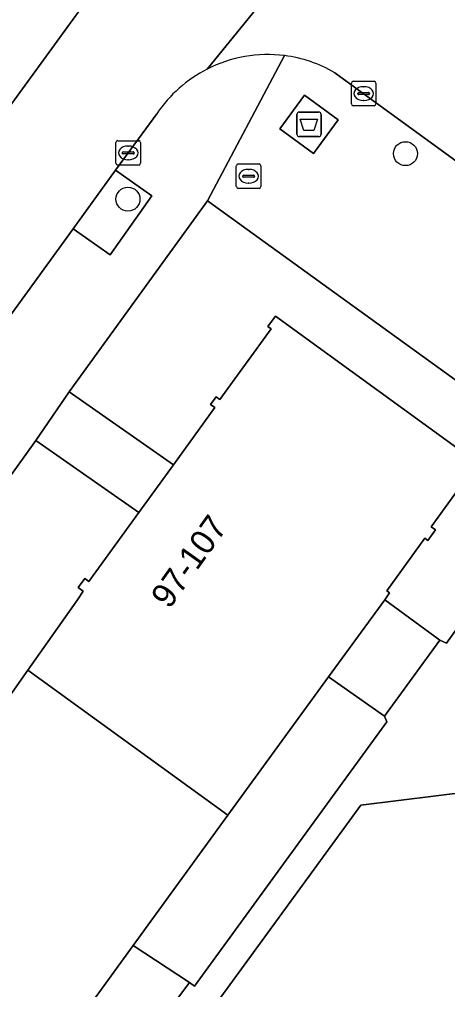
# Model space of a CAD drawing. Extents: x 160102 to 160934, y 382045 to 382923.
# Drawn here: x 160370.85 to 160388.34, y 382484.07 to 382523.71 of the extents above; entities that cross this region are included whole.
import ezdxf

# ---------------------------------------------------------------- set-up
doc = ezdxf.new("R2010")
doc.units = 0
for name, color, linetype in [('IMGEO_Afval_apart_plaats', 7, 'Continuous'), ('IMGEO_Boom', 7, 'Continuous'), ('IMGEO_Brandkraan', 7, 'Continuous'), ('IMGEO_Groenvoorziening', 7, 'Continuous'), ('IMGEO_Kolk', 7, 'Continuous'), ('IMGEO_Pand', 7, 'Continuous'), ('IMGEO_Pand_nummerreeks', 7, 'Continuous'), ('IMGEO_Parkeervlak_open', 7, 'Continuous'), ('IMGEO_Rijbaan_lokaal_open', 7, 'Continuous'), ('IMGEO_Voetpad_gesloten', 7, 'Continuous'), ('IMGEO_Voetpad_op_trap', 7, 'Continuous'), ('IMGEO_Voetpad_open', 7, 'Continuous')]:
    doc.layers.add(name, color=color, linetype=linetype)

msp = doc.modelspace()

# ---------------------------------------------------------------- linework, layer by layer
at = {"layer": 'IMGEO_Afval_apart_plaats'}
for p, q in [((160382.181, 382519.026), (160382.181, 382519.826)), ((160382.181, 382519.826), (160382.181, 382519.026)), ((160382.281, 382519.926), (160383.071, 382519.926)), ((160383.071, 382519.926), (160382.281, 382519.926)), ((160383.171, 382519.826), (160383.171, 382519.026)), ((160383.171, 382519.026), (160383.171, 382519.826)), ((160383.071, 382518.926), (160382.281, 382518.926)), ((160382.281, 382518.926), (160383.071, 382518.926))]:
    msp.add_line(p, q, dxfattribs=at)
msp.add_lwpolyline([(160382.324, 382519.64), (160383.028, 382519.64), (160382.879, 382519.17), (160382.473, 382519.17), (160382.324, 382519.64)], dxfattribs=at)
for centre, start, end in [((160382.281, 382519.826), 90, 180), ((160382.281, 382519.826), 90, 180), ((160383.071, 382519.826), 0, 90), ((160383.071, 382519.826), 360, 90), ((160382.281, 382519.026), 180, 270), ((160382.281, 382519.026), 180, 270), ((160383.071, 382519.026), 270, 0), ((160383.071, 382519.026), 270, 0)]:
    msp.add_arc(centre, 0.1, start, end, dxfattribs=at)
at = {"layer": 'IMGEO_Boom'}
for centre in [(160386.616, 382518.228), (160375.287, 382516.368)]:
    msp.add_circle(centre, 0.489, dxfattribs=at)
at = {"layer": 'IMGEO_Brandkraan'}
for p, q in [((160379.711, 382516.88), (160379.711, 382517.732)), ((160379.786, 382517.806), (160380.638, 382517.806)), ((160380.199, 382517.586), (160380.224, 382517.586)), ((160380.712, 382517.732), (160380.712, 382516.88)), ((160379.97, 382517.3), (160379.97, 382517.312)), ((160380.408, 382517.263), (160380.01, 382517.263)), ((160380.013, 382517.349), (160380.411, 382517.349)), ((160380.454, 382517.312), (160380.454, 382517.3)), ((160380.638, 382516.806), (160379.786, 382516.806)), ((160380.222, 382517.026), (160380.197, 382517.026))]:
    msp.add_line(p, q, dxfattribs=at)
for points in [[(160379.711, 382516.88), (160379.711, 382517.732)], [(160379.786, 382517.806), (160380.638, 382517.806)], [(160380.712, 382517.732), (160380.712, 382516.88)], [(160380.638, 382516.806), (160379.786, 382516.806)]]:
    msp.add_lwpolyline(points, dxfattribs=at)
for centre, radius, start, end in [((160379.788, 382517.73), 0.0765, 91.552, 178.448), ((160379.788, 382517.73), 0.0765, 91.552, 178.448), ((160380.636, 382517.73), 0.0765, 1.552, 88.448), ((160380.636, 382517.73), 0.0765, 1.552, 88.448), ((160380.01, 382517.309), 0.0403, 85.8775, 175.7526), ((160380.007, 382517.299), 0.0366, 178.938, 274.7102), ((160380.411, 382517.306), 0.043, 264.8664, 352.4533), ((160380.415, 382517.311), 0.0386, 1.7309, 96.639), ((160379.788, 382516.882), 0.0765, 181.552, 268.448), ((160379.788, 382516.882), 0.0765, 181.552, 268.448), ((160380.636, 382516.882), 0.0765, 271.552, 358.448), ((160380.636, 382516.882), 0.0765, 271.552, 358.448)]:
    msp.add_arc(centre, radius, start, end, dxfattribs=at)
for centre, major_axis, ratio, start_param, end_param in [((160380.198, 382517.306), (-0.387, 0.002), 0.722429, 4.712389, 7.853982), ((160380.223, 382517.306), (-0.39, 0.002), 0.717154, 1.570796, 4.712389)]:
    msp.add_ellipse(centre, major_axis=major_axis, ratio=ratio, start_param=start_param, end_param=end_param, dxfattribs=at)
at = {"layer": 'IMGEO_Groenvoorziening'}
for points in [[(160373.047, 382515.156), (160374.556, 382514.091), (160376.263, 382516.508), (160374.784, 382517.552)], [(160378.529, 382516.304), (160372.89, 382508.501), (160377.142, 382505.512), (160378.835, 382507.848), (160378.658, 382507.977), (160378.888, 382508.293), (160379.039, 382508.183), (160381.132, 382511.071), (160381.003, 382511.165), (160381.306, 382511.582), (160389.712, 382505.489), (160389.423, 382505.089), (160389.277, 382505.195), (160387.669, 382502.976), (160387.838, 382502.854), (160387.527, 382502.425), (160387.408, 382502.511), (160385.851, 382500.363), (160385.969, 382500.277), (160385.768, 382500), (160388.019, 382498.346), (160388.289, 382498.227), (160389.561, 382500), (160393.498, 382505.486)], [(160373.22, 382500), (160373.462, 382500.344), (160373.257, 382500.494), (160373.527, 382500.867), (160373.69, 382500.75), (160375.725, 382503.558), (160371.52, 382506.508), (160366.857, 382500), (160362.947, 382494.543), (160367.127, 382491.387), (160368.877, 382493.795), (160368.645, 382493.963), (160368.963, 382494.4), (160369.168, 382494.251), (160371.194, 382497.125)], [(160385.857, 382495.015), (160385.756, 382495.244), (160383.479, 382496.85), (160379.365, 382491.188), (160375.496, 382485.862), (160377.794, 382484.351), (160378.005, 382484.212)]]:
    msp.add_lwpolyline(points, close=True, dxfattribs=at)
msp.add_lwpolyline([(160422.2, 382470.206), (160417.015, 382473.964), (160416.838, 382473.717), (160390.944, 382492.372), (160384.801, 382491.609), (160352.064, 382446.689), (160359.103, 382441.461), (160362.329, 382445.915), (160366.484, 382451.639), (160368.953, 382449.846), (160371.422, 382448.054), (160373.891, 382446.261), (160376.36, 382444.469), (160378.829, 382442.676), (160381.297, 382440.884), (160383.766, 382439.091), (160386.235, 382437.299), (160388.704, 382435.507), (160391.173, 382433.714), (160387.018, 382427.991), (160383.929, 382423.658), (160384.908, 382422.956)], dxfattribs=at)
at = {"layer": 'IMGEO_Kolk'}
for p, q in [((160384.485, 382521.184), (160385.337, 382521.184)), ((160384.41, 382520.258), (160384.41, 382521.11)), ((160384.898, 382520.964), (160384.923, 382520.964)), ((160385.411, 382521.11), (160385.411, 382520.258)), ((160384.669, 382520.678), (160384.669, 382520.69)), ((160385.107, 382520.641), (160384.709, 382520.641)), ((160384.712, 382520.727), (160385.11, 382520.727)), ((160384.921, 382520.404), (160384.896, 382520.404)), ((160385.153, 382520.69), (160385.153, 382520.678)), ((160385.337, 382520.184), (160384.485, 382520.184)), ((160374.797, 382517.833), (160374.797, 382518.685)), ((160374.872, 382518.759), (160375.724, 382518.759)), ((160375.285, 382518.539), (160375.31, 382518.539)), ((160375.798, 382518.685), (160375.798, 382517.833)), ((160375.056, 382518.253), (160375.056, 382518.265)), ((160375.494, 382518.216), (160375.096, 382518.216)), ((160375.099, 382518.302), (160375.497, 382518.302)), ((160375.308, 382517.979), (160375.283, 382517.979)), ((160375.54, 382518.265), (160375.54, 382518.253)), ((160375.724, 382517.759), (160374.872, 382517.759))]:
    msp.add_line(p, q, dxfattribs=at)
for points in [[(160384.485, 382521.184), (160385.337, 382521.184)], [(160384.41, 382520.258), (160384.41, 382521.11)], [(160385.411, 382521.11), (160385.411, 382520.258)], [(160385.337, 382520.184), (160384.485, 382520.184)], [(160374.797, 382517.833), (160374.797, 382518.685)], [(160374.872, 382518.759), (160375.724, 382518.759)], [(160375.798, 382518.685), (160375.798, 382517.833)], [(160375.724, 382517.759), (160374.872, 382517.759)]]:
    msp.add_lwpolyline(points, dxfattribs=at)
for centre, radius, start, end in [((160384.487, 382521.108), 0.0765, 91.552, 178.448), ((160384.487, 382521.108), 0.0765, 91.552, 178.448), ((160385.335, 382521.108), 0.0765, 1.552, 88.448), ((160385.335, 382521.108), 0.0765, 1.552, 88.448), ((160384.709, 382520.687), 0.0403, 85.8775, 175.7526), ((160384.706, 382520.677), 0.0366, 178.938, 274.7102), ((160385.11, 382520.684), 0.043, 264.8664, 352.4533), ((160385.114, 382520.689), 0.0386, 1.7309, 96.639), ((160384.487, 382520.26), 0.0765, 181.552, 268.448), ((160384.487, 382520.26), 0.0765, 181.552, 268.448), ((160385.335, 382520.26), 0.0765, 271.552, 358.448), ((160385.335, 382520.26), 0.0765, 271.552, 358.448), ((160374.874, 382518.683), 0.0765, 91.552, 178.448), ((160374.874, 382518.683), 0.0765, 91.552, 178.448), ((160375.722, 382518.683), 0.0765, 1.552, 88.448), ((160375.722, 382518.683), 0.0765, 1.552, 88.448), ((160375.096, 382518.262), 0.0403, 85.8775, 175.7526), ((160375.093, 382518.252), 0.0366, 178.938, 274.7102), ((160375.497, 382518.259), 0.043, 264.8664, 352.4533), ((160375.501, 382518.264), 0.0386, 1.7309, 96.639), ((160374.874, 382517.835), 0.0765, 181.552, 268.448), ((160374.874, 382517.835), 0.0765, 181.552, 268.448), ((160375.722, 382517.835), 0.0765, 271.552, 358.448), ((160375.722, 382517.835), 0.0765, 271.552, 358.448)]:
    msp.add_arc(centre, radius, start, end, dxfattribs=at)
for centre, major_axis, ratio, start_param, end_param in [((160384.897, 382520.684), (-0.387, 0.002), 0.722429, 4.712389, 7.853982), ((160384.922, 382520.684), (-0.39, 0.002), 0.717154, 1.570796, 4.712389), ((160375.284, 382518.259), (-0.387, 0.002), 0.722429, 4.712389, 7.853982), ((160375.309, 382518.259), (-0.39, 0.002), 0.717154, 1.570796, 4.712389)]:
    msp.add_ellipse(centre, major_axis=major_axis, ratio=ratio, start_param=start_param, end_param=end_param, dxfattribs=at)
at = {"layer": 'IMGEO_Pand'}
msp.add_lwpolyline([(160389.712, 382505.489), (160381.306, 382511.582), (160381.003, 382511.165), (160381.132, 382511.071), (160379.039, 382508.183), (160378.888, 382508.293), (160378.658, 382507.977), (160378.835, 382507.848), (160377.142, 382505.512), (160375.725, 382503.558), (160373.69, 382500.75), (160373.527, 382500.867), (160373.257, 382500.494), (160373.462, 382500.344), (160373.22, 382500), (160371.194, 382497.125), (160379.365, 382491.188), (160383.479, 382496.85), (160385.768, 382500), (160385.969, 382500.277), (160385.851, 382500.363), (160387.408, 382502.511), (160387.527, 382502.425), (160387.838, 382502.854), (160387.669, 382502.976), (160389.277, 382505.195)], dxfattribs=at)
msp.add_lwpolyline([(160379.365, 382491.188), (160371.194, 382497.125), (160369.168, 382494.251), (160368.963, 382494.4), (160368.645, 382493.963), (160368.877, 382493.795), (160367.127, 382491.387), (160365.612, 382489.303), (160363.761, 382486.756), (160363.533, 382486.922), (160363.243, 382486.523), (160363.452, 382486.371), (160361.246, 382483.335), (160369.37, 382477.431), (160373.195, 382482.695), (160375.496, 382485.862)], close=True, dxfattribs=at)
at = {"layer": 'IMGEO_Parkeervlak_open'}
msp.add_lwpolyline([(160382.519, 382536.771), (160380.751, 382538.133), (160378.783, 382535.426), (160361.434, 382511.566), (160350.205, 382496.123), (160352.026, 382494.8)], close=True, dxfattribs=at)
at = {"layer": 'IMGEO_Rijbaan_lokaal_open'}
for points in [[(160386.546, 382533.67), (160382.519, 382536.771), (160352.026, 382494.8), (160355.311, 382492.415), (160355.389, 382492.523)], [(160378.522, 382521.686), (160385.452, 382530.209)], [(160385.452, 382530.209), (160378.522, 382521.686)], [(160383.735, 382521.537), (160431.973, 382486.418)], [(160359.217, 382494.519), (160359.808, 382496.439), (160360.293, 382497.493), (160362.033, 382499.976), (160365.47, 382504.703), (160367.228, 382507.128), (160373.047, 382515.156), (160374.784, 382517.552), (160376.464, 382519.862)]]:
    msp.add_lwpolyline(points, dxfattribs=at)
for centre, radius, start, end in [((160380.991, 382516.832), 5.446, 82.8059, 116.961), ((160380.991, 382516.825), 5.453, 59.7853, 82.8121), ((160380.989, 382516.829), 5.447, 116.9301, 146.1709)]:
    msp.add_arc(centre, radius, start, end, dxfattribs=at)
at = {"layer": 'IMGEO_Voetpad_gesloten'}
msp.add_lwpolyline([(160383.863, 382519.613), (160382.489, 382520.614), (160381.488, 382519.239), (160382.863, 382518.239)], close=True, dxfattribs=at)
at = {"layer": 'IMGEO_Voetpad_op_trap'}
for points in [[(160388.019, 382498.346), (160385.768, 382500), (160383.479, 382496.85), (160385.756, 382495.244)], [(160377.794, 382484.351), (160375.496, 382485.862), (160373.195, 382482.695), (160375.401, 382481.139)]]:
    msp.add_lwpolyline(points, close=True, dxfattribs=at)
at = {"layer": 'IMGEO_Voetpad_open'}
for points in [[(160361.318, 382492.394), (160362.947, 382494.543), (160366.857, 382500), (160371.52, 382506.508), (160372.89, 382508.501), (160378.529, 382516.304), (160381.673, 382522.235)], [(160381.673, 382522.235), (160378.529, 382516.304), (160393.498, 382505.486), (160394.132, 382505.028), (160398.161, 382502.118), (160399.688, 382504.218), (160400.638, 382505.525), (160406.829, 382501.024), (160408.86, 382499.547), (160420.769, 382490.889), (160422.593, 382489.562), (160429.572, 382484.488)], [(160431.973, 382486.418), (160383.735, 382521.537)], [(160376.464, 382519.862), (160374.784, 382517.552), (160376.263, 382516.508), (160374.556, 382514.091), (160373.047, 382515.156), (160367.228, 382507.128), (160368.69, 382506.059), (160366.923, 382503.641), (160365.47, 382504.703), (160362.033, 382499.976), (160363.368, 382499.174), (160361.81, 382496.581), (160360.293, 382497.493), (160359.808, 382496.439), (160359.217, 382494.519)], [(160389.561, 382500), (160388.289, 382498.227), (160388.019, 382498.346), (160385.756, 382495.244), (160385.857, 382495.015), (160378.005, 382484.212), (160377.794, 382484.351), (160375.401, 382481.139), (160375.532, 382480.909), (160367.799, 382470.308), (160367.589, 382470.377), (160365.295, 382467.245), (160365.426, 382467.016), (160357.643, 382456.414), (160357.412, 382456.512), (160355.108, 382453.371)], [(160350.607, 382447.664), (160351.883, 382446.823), (160352.064, 382446.689), (160384.801, 382491.609), (160390.944, 382492.372), (160416.838, 382473.717), (160417.015, 382473.964), (160422.2, 382470.206)]]:
    msp.add_lwpolyline(points, dxfattribs=at)
for points in [[(160382.863, 382518.239), (160381.488, 382519.239), (160382.489, 382520.614), (160383.863, 382519.613)], [(160371.52, 382506.508), (160375.725, 382503.558), (160377.142, 382505.512), (160372.89, 382508.501)]]:
    msp.add_lwpolyline(points, close=True, dxfattribs=at)
for centre, radius, start, end in [((160380.991, 382516.832), 5.446, 82.8059, 116.961), ((160380.991, 382516.825), 5.453, 59.7853, 82.8121), ((160380.989, 382516.829), 5.447, 116.9301, 146.1709)]:
    msp.add_arc(centre, radius, start, end, dxfattribs=at)

# ---------------------------------------------------------------- texts
at = {"layer": 'IMGEO_Pand_nummerreeks'}
msp.add_text('97-107', height=1, rotation=54.5227, dxfattribs=at).set_placement((160376.974, 382499.584))

doc.saveas('drawing.dxf')
